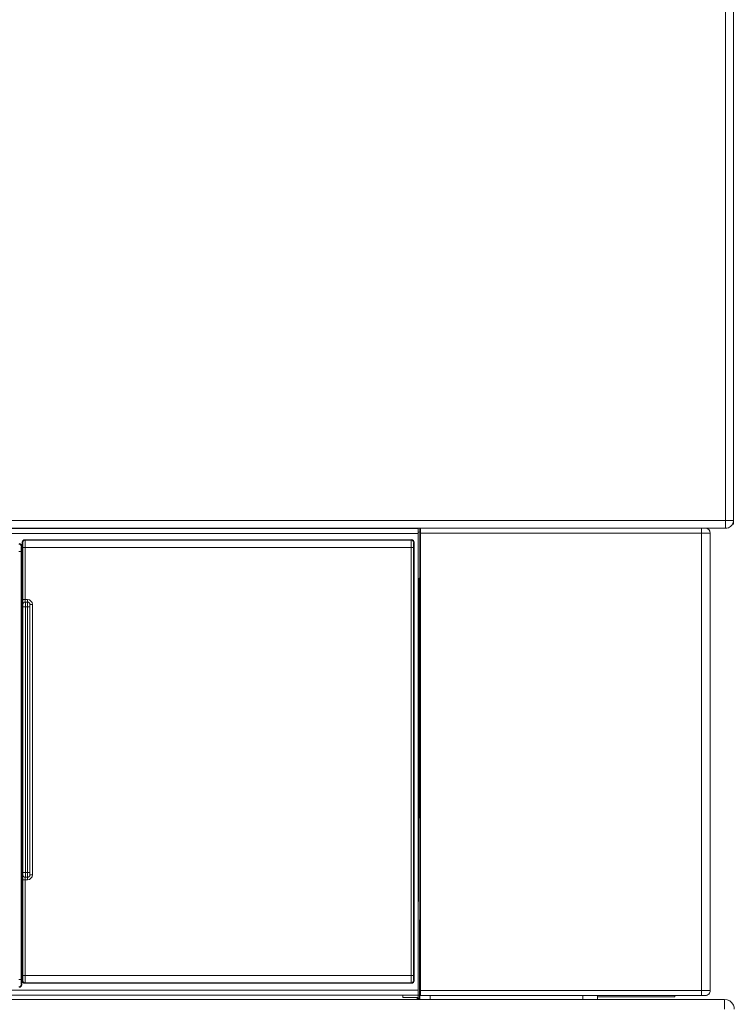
# Model space of a CAD drawing. Header units: millimetres. Extents: x 14365 to 105143, y -126377 to -22383.
# Tile 263 of 285: x 20485 to 20630, y -27336 to -27136. Entities that reach past the tile are written whole.
import ezdxf

# ---------------------------------------------------------------- set-up
doc = ezdxf.new("R2010")
doc.units = ezdxf.units.MM
doc.layers.add('UT_ZARIZENI - ZDROJ TEPLA', color=3, linetype='Continuous', lineweight=35)

msp = doc.modelspace()

# ---------------------------------------------------------------- linework, layer by layer
at = {"layer": 'UT_ZARIZENI - ZDROJ TEPLA', "lineweight": 13}
for p, q in [((20628.16, -27237.87), (20628.16, -26576.65)), ((20629.76, -26576.65), (20629.76, -27237.87)), ((20181.76, -27237.87), (20628.16, -27237.87)), ((20628.16, -27237.87), (20629.76, -27237.87)), ((20629.76, -27237.87), (20629.76, -27238.67)), ((20628.14, -27239.47), (20181.78, -27239.47)), ((20565.66, -27239.56), (20244.26, -27239.56)), ((20565.66, -27239.47), (20565.66, -27239.56)), ((20565.96, -27239.47), (20565.96, -27334.47)), ((20566.14, -27240.47), (20566.14, -27333.47)), ((20566.14, -27240.47), (20623.25, -27240.47)), ((20623.25, -27240.47), (20623.25, -27333.47)), ((20625.05, -27333.17), (20625.05, -27240.47)), ((20628.16, -27239.47), (20628.14, -27239.47)), ((20629.54, -27238.67), (20629.76, -27238.67)), ((20244.26, -27240.56), (20565.66, -27240.56)), ((20485.22, -27242.38), (20485.11, -27242.3)), ((20485.11, -27246.25), (20485.11, -27242.3)), ((20485.61, -27241.8), (20485.72, -27241.88)), ((20564.31, -27241.8), (20485.61, -27241.8)), ((20485.72, -27241.88), (20564.23, -27241.88)), ((20564.31, -27241.8), (20564.23, -27241.88)), ((20564.81, -27242.3), (20564.73, -27242.38)), ((20564.81, -27331.5), (20564.81, -27242.3)), ((20565.66, -27240.56), (20565.66, -27333.42)), ((20484.93, -27244.19), (20484.93, -27331.23)), ((20485.02, -27243.11), (20484.94, -27243.19)), ((20485.02, -27243.11), (20485.02, -27332.31)), ((20485.15, -27243.79), (20485.14, -27246.25)), ((20485.15, -27243.79), (20485.21, -27243.82)), ((20485.21, -27251.74), (20485.21, -27243.82)), ((20485.23, -27253.98), (20485.23, -27243.38)), ((20485.73, -27243.08), (20485.73, -27243.08)), ((20485.73, -27243.38), (20485.73, -27253.98)), ((20485.73, -27243.38), (20564.21, -27243.38)), ((20564.21, -27243.38), (20564.21, -27330.42)), ((20564.71, -27330.42), (20564.71, -27243.38)), ((20485.14, -27246.25), (20485.11, -27246.25)), ((20485.14, -27246.25), (20485.21, -27246.25)), ((20565.66, -27250.47), (20565.86, -27250.47)), ((20565.86, -27249.97), (20565.85, -27252.23)), ((20485.73, -27253.98), (20486.19, -27253.98)), ((20486.19, -27254.48), (20485.75, -27254.48)), ((20485.75, -27254.48), (20485.76, -27254.49)), ((20485.76, -27254.49), (20486.18, -27254.49)), ((20486.19, -27254.48), (20486.18, -27254.49)), ((20565.66, -27253.43), (20565.85, -27253.44)), ((20565.85, -27253.44), (20565.85, -27255.03)), ((20485.26, -27254.99), (20485.25, -27254.98)), ((20485.27, -27309.44), (20485.27, -27255.49)), ((20485.77, -27255.06), (20485.77, -27255.06)), ((20485.77, -27255.49), (20486.17, -27255.49)), ((20485.77, -27255.49), (20485.77, -27309.44)), ((20486.17, -27255.49), (20486.17, -27309.44)), ((20486.18, -27254.52), (20486.18, -27254.52)), ((20486.67, -27309.44), (20486.67, -27255.49)), ((20486.68, -27254.99), (20486.69, -27254.98)), ((20486.69, -27309.95), (20486.69, -27254.98)), ((20487.19, -27254.98), (20487.19, -27309.95)), ((20565.85, -27255.03), (20565.66, -27255.03)), ((20565.85, -27255.03), (20565.76, -27287.27)), ((20485.21, -27256.97), (20485.21, -27261.28)), ((20485.22, -27266.52), (20485.22, -27307.28)), ((20565.66, -27285.47), (20565.76, -27285.47)), ((20565.66, -27288.43), (20565.75, -27288.44)), ((20565.75, -27288.44), (20565.75, -27290.03)), ((20565.75, -27290.03), (20565.66, -27290.03)), ((20565.75, -27290.03), (20565.66, -27323.78)), ((20565.75, -27291.44), (20565.66, -27291.44)), ((20565.96, -27303.55), (20565.88, -27334.45)), ((20485.25, -27309.95), (20485.26, -27309.94)), ((20485.76, -27310.44), (20485.75, -27310.45)), ((20485.75, -27310.45), (20486.19, -27310.45)), ((20485.76, -27310.44), (20486.18, -27310.44)), ((20485.77, -27309.44), (20486.17, -27309.44)), ((20486.18, -27310.44), (20486.19, -27310.45)), ((20486.69, -27309.95), (20486.68, -27309.94)), ((20485.21, -27312.51), (20485.21, -27316.83)), ((20485.23, -27330.42), (20485.23, -27310.95)), ((20486.19, -27310.95), (20485.73, -27310.95)), ((20485.73, -27310.95), (20485.73, -27330.42)), ((20565.68, -27313.5), (20565.66, -27313.51)), ((20565.66, -27315.42), (20565.68, -27315.4)), ((20485.21, -27330.03), (20485.21, -27322.06)), ((20485.11, -27331.5), (20485.11, -27327.55)), ((20485.11, -27327.55), (20485.14, -27327.55)), ((20485.21, -27327.55), (20485.14, -27327.55)), ((20485.14, -27327.55), (20485.15, -27330.05)), ((20485.15, -27330.05), (20485.19, -27330.05)), ((20485.21, -27330.03), (20485.19, -27330.05)), ((20564.21, -27330.42), (20485.73, -27330.42)), ((20484.94, -27332.23), (20485.02, -27332.31)), ((20485.11, -27331.5), (20485.22, -27331.42)), ((20485.72, -27331.92), (20485.61, -27332)), ((20485.61, -27332), (20564.31, -27332)), ((20564.23, -27331.92), (20485.72, -27331.92)), ((20564.23, -27331.92), (20564.31, -27332)), ((20564.73, -27331.42), (20564.81, -27331.5)), ((20565.66, -27333.42), (20244.26, -27333.42)), ((20244.26, -27334.42), (20565.66, -27334.42)), ((20562.52, -27334.92), (20562.52, -27334.42)), ((20565.63, -27334.43), (20565.62, -27335.27)), ((20565.63, -27334.42), (20565.63, -27334.43)), ((20565.88, -27334.45), (20565.87, -27335.27)), ((20565.96, -27334.45), (20565.88, -27334.45)), ((20566.05, -27334.47), (20565.96, -27334.47)), ((20565.99, -27335.27), (20566, -27334.49)), ((20566, -27334.47), (20566, -27334.49)), ((20566, -27334.49), (20568.05, -27334.49)), ((20566.05, -27334.47), (20622.11, -27334.47)), ((20623.25, -27333.47), (20566.14, -27333.47)), ((20568.05, -27334.49), (20568.05, -27334.47)), ((20568.05, -27334.49), (20568.05, -27335.27)), ((20599.12, -27334.47), (20599.12, -27335.27)), ((20602.1, -27334.47), (20602.09, -27335.27)), ((20617.86, -27334.47), (20617.86, -27334.77)), ((20622.11, -27334.47), (20623.25, -27334.47)), ((20625.05, -27333.47), (20625.05, -27333.17)), ((20627.92, -27335.27), (20181.96, -27335.27)), ((20562.52, -27334.92), (20564.96, -27334.92)), ((20564.96, -27334.92), (20565.62, -27334.91)), ((20565.45, -27335.27), (20565.45, -27334.91)), ((20602.1, -27334.77), (20617.86, -27334.77)), ((20627.92, -27335.27), (20627.94, -27335.27))]:
    msp.add_line(p, q, dxfattribs=at)
for centre, radius, start, end in [((20624.05, -27240.47), 1, 0, 90), ((20564.23, -27242.38), 0.5, 0, 89.9898), ((20484.44, -27243.19), 0.5, 0.0102, 90), ((20566.11, -27249.72), 0.25, 126.733, 179.8408), ((20485.75, -27254.98), 0.5, 90, 179.9825), ((20485.76, -27254.99), 0.5, 90, 179.9825), ((20486.18, -27254.99), 0.5, 0.0175, 90), ((20485.75, -27309.95), 0.5, 180.0175, 270), ((20485.76, -27309.94), 0.5, 180.0175, 270), ((20486.18, -27309.94), 0.5, 270, 359.9825), ((20484.44, -27332.23), 0.5, 270, 359.9898), ((20564.23, -27331.42), 0.5, 270, 359.9898)]:
    msp.add_arc(centre, radius, start, end, dxfattribs=at)
for centre, major_axis, ratio, start_param, end_param in [((20565.66, -27240.56), (0, 1), 0.00001, 4.712414, 6.265782), ((20566.05, -27240.47), (0, -1), 0.087489, 1.570783, 3.141593), ((20623.25, -27240.47), (1.8, 0), 0.00001, 4.663283, 6.185442), ((20623.25, -27240.47), (0, 1), 0.00001, 6.283185, 7.853981), ((20485.61, -27242.3), (-0.397, 0.304), 0.999759, 5.364822, 6.935386), ((20485.72, -27242.38), (0, 0.5), 0.999937, 0, 1.570564), ((20485.22, -27243.38), (0, -1), 0.017455, 1.570796, 3.12826), ((20564.31, -27242.3), (0.354, 0.354), 0.999822, 5.497876, 7.068495), ((20564.73, -27243.38), (0, -1), 0.013333, 3.154925, 4.712389), ((20484.43, -27244.19), (0.5, 0), 0.00001, 6.086984, 7.853981), ((20484.52, -27243.11), (0.354, 0.354), 0.999822, 5.497876, 7.068495), ((20484.94, -27244.19), (0, -1), 0.013333, 3.154925, 4.712389), ((20485.73, -27243.38), (-0.5, 0), 0.00001, 4.712389, 6.218189), ((20564.21, -27243.38), (0.5, 0), 0.00001, 0.227693, 1.680674), ((20566.11, -27249.97), (-0.25, 0.001), 0.004363, 5.350069, 6.283185), ((20486.95, -27251.74), (0, -100), 0.017455, 4.712389, 4.764749), ((20565.72, -27302.47), (-0.14, -52), 0.00001, 2.803326, 2.881587), ((20485.73, -27253.98), (-0.5, 0), 0.00001, 4.712389, 6.218181), ((20485.25, -27253.98), (0, -1), 0.017455, 4.712389, 6.265732), ((20486.19, -27253.98), (0, -0.5), 0.00001, 4.712389, 6.266857), ((20486.19, -27254.98), (-0.707, -0.707), 0.999695, 2.356347, 3.926839), ((20485.26, -27255.49), (0, -0.5), 0.017455, 1.570796, 3.124139), ((20485.77, -27255.49), (-0.5, 0), 0.00001, 4.712389, 6.218181), ((20485.78, -27254.22), (-0.3, 0.016), 0.999974, 1.570737, 1.570796), ((20486.17, -27255.49), (0.5, 0), 0.00001, 6.090958, 7.853981), ((20486.68, -27255.49), (0, -0.5), 0.017455, 3.159046, 4.712389), ((20487.19, -27254.98), (-0.5, 0), 0.00001, 0.071929, 1.598087), ((20483.47, -27266.52), (0, -100), 0.017455, 1.570796, 1.623156), ((20568.34, -27302.47), (-0.14, -50.5), 0.087489, 3.779475, 3.827609), ((20565.62, -27337.47), (-0.14, -52), 0.00001, 2.803544, 2.878586), ((20483.47, -27307.28), (0, -100), 0.017455, 1.518436, 1.570796), ((20485.25, -27310.95), (0, -1), 0.017455, 3.159046, 4.712389), ((20485.26, -27309.44), (0, -0.5), 0.017455, 0.017453, 1.570796), ((20485.77, -27309.44), (-0.5, 0), 0.00001, 4.712389, 6.218181), ((20486.17, -27309.44), (0.5, 0), 0.00001, 6.090958, 7.853981), ((20486.19, -27309.95), (-0.707, 0.707), 0.999695, 2.356347, 3.926839), ((20486.19, -27310.95), (0, 0.5), 0.00001, 0.018342, 1.571241), ((20486.68, -27309.44), (0, -0.5), 0.017455, 4.712389, 6.265732), ((20487.19, -27309.95), (-0.5, 0), 0.00001, 6.090958, 7.853981), ((20485.73, -27310.95), (-0.5, 0), 0.00001, 4.712389, 6.218181), ((20486.95, -27322.06), (0, -100), 0.017455, 4.660029, 4.712389), ((20485.22, -27330.42), (0, -1), 0.017455, 0.013333, 1.570796), ((20485.73, -27330.42), (-0.5, 0), 0.00001, 4.712389, 6.218181), ((20564.21, -27330.42), (0.5, 0), 0.00001, 6.086984, 7.853981), ((20564.73, -27330.42), (0, -1), 0.013333, 4.712389, 6.269853), ((20484.43, -27331.23), (0.5, 0), 0.00001, 6.086984, 7.853981), ((20484.52, -27332.31), (0.354, -0.354), 0.999822, 5.497876, 7.068495), ((20484.94, -27331.23), (0, -1), 0.013333, 4.712389, 6.269853), ((20485.61, -27331.5), (-0.397, -0.304), 0.999759, 5.630985, 7.201549), ((20485.72, -27331.42), (0, -0.5), 0.999937, 4.712622, 6.283185), ((20564.31, -27331.5), (0.354, -0.354), 0.999822, 5.497876, 7.068495), ((20565.88, -27334.43), (-0.25, 0), 0.046703, 6.283055, 7.853839), ((20565.66, -27333.42), (0, -1), 0.00001, 0.000232, 1.570796), ((20566.05, -27333.47), (0, -1), 0.087489, 0, 1.570796)]:
    msp.add_ellipse(centre, major_axis=major_axis, ratio=ratio, start_param=start_param, end_param=end_param, dxfattribs=at)
for points, knots in [([(20628.16, -27237.87), (20628.15, -27238.08), (20628.15, -27238.29), (20628.15, -27238.68), (20628.15, -27238.85), (20628.14, -27239.15), (20628.14, -27239.27), (20628.14, -27239.43), (20628.14, -27239.47), (20628.14, -27239.47)], [0, 0, 0, 0, 0.25, 0.25, 0.5, 0.5, 0.75, 0.75, 1, 1, 1, 1]), ([(20629.76, -27237.87), (20629.76, -27238.51), (20629.33, -27239.13), (20628.73, -27239.36), (20628.55, -27239.43), (20628.35, -27239.47), (20628.16, -27239.47)], [0, 0, 0, 0, 0.764564, 0.764564, 0.764564, 1, 1, 1, 1]), ([(20485.72, -27241.88), (20485.72, -27241.89), (20485.73, -27242.08), (20485.73, -27242.33), (20485.73, -27242.36), (20485.73, -27242.4), (20485.73, -27242.44), (20485.73, -27242.75), (20485.73, -27243.09), (20485.73, -27243.38)], [0, 0, 0, 0, 0.434403, 0.434403, 0.434403, 0.5, 0.5, 0.5, 1, 1, 1, 1]), ([(20564.23, -27241.88), (20564.22, -27241.89), (20564.22, -27242.05), (20564.21, -27242.6), (20564.21, -27242.99), (20564.21, -27243.38)], [0, 0, 0, 0, 0.5, 0.5, 1, 1, 1, 1]), ([(20485.73, -27253.98), (20485.73, -27254.09), (20485.74, -27254.22), (20485.74, -27254.33), (20485.74, -27254.41), (20485.75, -27254.48), (20485.75, -27254.48)], [0, 0, 0, 0, 0.564938, 0.564938, 0.564938, 1, 1, 1, 1]), ([(20485.76, -27254.49), (20485.76, -27254.49), (20485.76, -27254.62), (20485.77, -27254.79), (20485.77, -27254.81), (20485.77, -27254.84), (20485.77, -27254.86), (20485.77, -27255.07), (20485.77, -27255.3), (20485.77, -27255.49)], [0, 0, 0, 0, 0.434844, 0.434844, 0.434844, 0.5, 0.5, 0.5, 1, 1, 1, 1]), ([(20486.18, -27254.49), (20486.18, -27254.49), (20486.18, -27254.6), (20486.18, -27254.79), (20486.18, -27254.97), (20486.17, -27255.23), (20486.17, -27255.49)], [0, 0, 0, 0, 0.5, 0.5, 0.5, 1, 1, 1, 1]), ([(20486.69, -27254.98), (20486.69, -27254.85), (20486.64, -27254.72), (20486.55, -27254.63), (20486.45, -27254.53), (20486.32, -27254.48), (20486.19, -27254.48)], [0, 0, 0, 0, 0.500012, 0.500012, 0.500012, 1, 1, 1, 1]), ([(20485.75, -27310.45), (20485.75, -27310.45), (20485.74, -27310.52), (20485.74, -27310.6), (20485.74, -27310.71), (20485.73, -27310.84), (20485.73, -27310.95)], [0, 0, 0, 0, 0.435062, 0.435062, 0.435062, 1, 1, 1, 1]), ([(20485.77, -27309.44), (20485.77, -27309.63), (20485.77, -27309.86), (20485.77, -27310.07), (20485.77, -27310.09), (20485.77, -27310.12), (20485.77, -27310.14), (20485.76, -27310.31), (20485.76, -27310.44), (20485.76, -27310.44)], [0, 0, 0, 0, 0.5, 0.5, 0.5, 0.565144, 0.565144, 0.565144, 1, 1, 1, 1]), ([(20486.17, -27309.44), (20486.17, -27309.7), (20486.18, -27309.96), (20486.18, -27310.33), (20486.18, -27310.44), (20486.18, -27310.44)], [0, 0, 0, 0, 0.5, 0.5, 1, 1, 1, 1]), ([(20486.19, -27310.45), (20486.32, -27310.45), (20486.45, -27310.4), (20486.55, -27310.31), (20486.64, -27310.21), (20486.69, -27310.08), (20486.69, -27309.95)], [0, 0, 0, 0, 0.500012, 0.500012, 0.500012, 1, 1, 1, 1]), ([(20485.73, -27330.42), (20485.73, -27330.7), (20485.73, -27331.05), (20485.73, -27331.36), (20485.73, -27331.4), (20485.73, -27331.44), (20485.73, -27331.47), (20485.73, -27331.72), (20485.72, -27331.91), (20485.72, -27331.92)], [0, 0, 0, 0, 0.5, 0.5, 0.5, 0.565585, 0.565585, 0.565585, 1, 1, 1, 1]), ([(20564.21, -27330.42), (20564.21, -27330.81), (20564.21, -27331.2), (20564.22, -27331.75), (20564.22, -27331.91), (20564.23, -27331.92)], [0, 0, 0, 0, 0.5, 0.5, 1, 1, 1, 1]), ([(20623.25, -27333.47), (20623.49, -27333.47), (20623.96, -27333.47), (20624.56, -27333.47), (20624.96, -27333.47), (20625.05, -27333.47), (20625.05, -27333.47)], [0, 0, 0, 0, 0.249993, 0.499997, 0.75, 1, 1, 1, 1]), ([(20623.25, -27334.47), (20623.25, -27334.47), (20623.25, -27334.36), (20623.25, -27334.18), (20623.25, -27333.99), (20623.25, -27333.73), (20623.25, -27333.47)], [0, 0, 0, 0, 0.5, 0.5, 0.5, 1, 1, 1, 1]), ([(20624.05, -27334.47), (20624.05, -27334.47), (20623.98, -27334.47), (20623.82, -27334.47), (20623.66, -27334.47), (20623.46, -27334.47), (20623.25, -27334.47)], [0, 0, 0, 0, 0.499999, 0.499999, 0.499999, 1, 1, 1, 1]), ([(20625.05, -27333.47), (20625.05, -27333.74), (20624.94, -27334), (20624.76, -27334.18), (20624.58, -27334.36), (20624.32, -27334.47), (20624.05, -27334.47)], [0, 0, 0, 0, 0.500351, 0.500351, 0.500351, 1, 1, 1, 1]), ([(20627.92, -27335.27), (20627.92, -27335.27), (20627.92, -27335.3), (20627.92, -27335.37), (20627.92, -27335.47), (20627.92, -27335.6), (20627.93, -27335.76), (20627.93, -27335.95), (20627.93, -27336.15), (20627.93, -27336.39), (20627.93, -27336.63), (20627.93, -27336.88), (20627.94, -27337.14), (20627.94, -27337.27)], [0, 0, 0, 0, 0.125, 0.25, 0.25, 0.375, 0.5, 0.5, 0.625, 0.75, 0.75, 0.875, 1, 1, 1, 1]), ([(20627.94, -27335.27), (20628.69, -27335.27), (20629.43, -27335.74), (20629.75, -27336.43), (20629.87, -27336.69), (20629.94, -27336.98), (20629.94, -27337.27)], [0, 0, 0, 0, 0.72308, 0.72308, 0.72308, 1, 1, 1, 1])]:
    msp.add_open_spline(points, degree=3, knots=knots, dxfattribs=at)
for points in [[(20565.66, -27240.25), (20565.76, -27240.24), (20565.86, -27240.24), (20565.96, -27240.24)], [(20565.86, -27249.97), (20565.86, -27249.84), (20565.86, -27249.72), (20565.86, -27249.72)], [(20565.86, -27252.24), (20565.85, -27252.23), (20565.85, -27252.23), (20565.85, -27252.23)], [(20565.76, -27287.28), (20565.76, -27287.27), (20565.76, -27287.27), (20565.76, -27287.27)]]:
    msp.add_open_spline(points, degree=3, dxfattribs=at)

doc.saveas('drawing.dxf')
